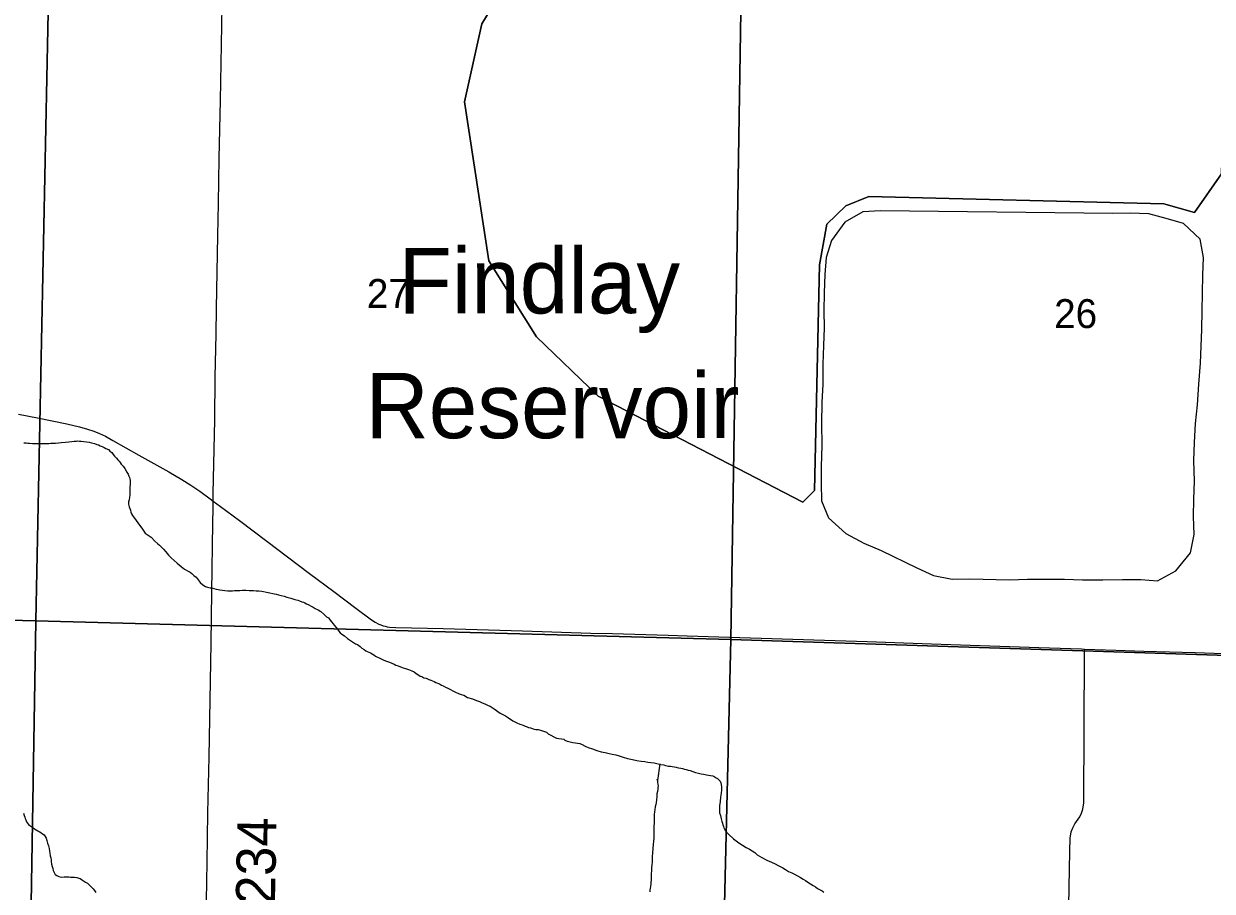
# Model space of a CAD drawing. Extents: x 0 to 68, y 0 to 52.9.
# Drawn here: x 47.105 to 49.378, y 38.666 to 40.325 of the extents above; entities that cross this region are included whole.
import ezdxf

# ---------------------------------------------------------------- set-up
doc = ezdxf.new("R2010")
doc.units = 0
for name, color, linetype in [('Default', 7, 'Continuous'), ('GM_X_Minor_Lake', 7, 'Continuous'), ('GM_X_Minor_River', 7, 'Continuous'), ('GM_X_Township_Road', 7, 'Continuous'), ('GM_X_Township_Road_Text', 7, 'Continuous')]:
    doc.layers.add(name, color=color, linetype=linetype)

msp = doc.modelspace()

# ---------------------------------------------------------------- linework, layer by layer
at = {"layer": 'Default'}
for points in [[(45.8139, 40.5412), (47.1543, 40.5045), (47.1278, 39.183), (45.7998, 39.2161)], [(47.1543, 40.5045), (48.4787, 40.4689), (48.4576, 39.1473), (47.1278, 39.183)], [(48.4787, 40.4689), (49.7795, 40.4261), (49.764, 39.105), (48.4576, 39.1473)], [(47.1278, 39.183), (47.106, 37.8711), (47.0815, 37.8719), (45.7821, 37.907), (45.7998, 39.2161)], [(48.4576, 39.1473), (48.4264, 37.8391), (47.106, 37.8711), (47.1278, 39.183)], [(49.764, 39.105), (49.7457, 37.7942), (48.4264, 37.8391), (48.4576, 39.1473)]]:
    msp.add_lwpolyline(points, close=True, dxfattribs=at)
for points in [[(49.0743, 39.2627), (49.0958, 39.2628), (49.1305, 39.2614), (49.1693, 39.2614), (49.2066, 39.262), (49.2418, 39.262), (49.274, 39.2591), (49.309, 39.2788), (49.3366, 39.3131), (49.3436, 39.3482), (49.3425, 39.3824), (49.3434, 39.4155), (49.3443, 39.4502), (49.3433, 39.4893), (49.3442, 39.524), (49.3467, 39.5601), (49.3501, 39.5957), (49.3531, 39.6354), (49.3557, 39.6755), (49.3571, 39.7082), (49.3585, 39.7403), (49.3594, 39.7764), (49.3598, 39.8096), (49.3607, 39.8442), (49.3617, 39.8779), (49.3555, 39.9126), (49.3237, 39.9426), (49.2901, 39.952), (49.2569, 39.961), (49.2217, 39.9624), (49.188, 39.9618), (48.7439, 39.9671), (48.7102, 39.965), (48.6757, 39.9453), (48.6501, 39.9104), (48.6401, 39.8774), (48.6372, 39.8453), (48.6358, 39.8102), (48.6353, 39.776), (48.6359, 39.7429), (48.6345, 39.7097), (48.6331, 39.6736), (48.6331, 39.6349), (48.6317, 39.6008), (48.6307, 39.5596), (48.6312, 39.5189), (48.6302, 39.4777), (48.6303, 39.4456), (48.6309, 39.4124), (48.6441, 39.3796), (48.6774, 39.3496), (48.712, 39.3316), (48.745, 39.3172), (48.8131, 39.2842), (48.8451, 39.2693), (48.8808, 39.2623), (48.9145, 39.2629), (48.9905, 39.261)], [(48.9905, 39.261), (49.0253, 39.2626), (49.0743, 39.2627)]]:
    msp.add_lwpolyline(points, dxfattribs=at)
at = {"layer": 'GM_X_Minor_Lake'}
for points in [[(48.6777, 39.9766), (48.7212, 39.9941), (49.2861, 39.9801), (49.3448, 39.9638), (49.3961, 40.0374), (49.4181, 40.8583), (49.3979, 40.8973), (49.3599, 40.9204), (49.2507, 40.9258), (49.1199, 40.9341), (48.9581, 41.0472), (48.1175, 41.0708), (48.0845, 41.0532)], [(48.0845, 41.0532), (48.0513, 41.0124), (48.0357, 40.5003), (48.0274, 40.4015), (47.9811, 40.3248), (47.948, 40.1755), (47.9946, 39.8716), (48.0854, 39.7257), (48.2038, 39.6127), (48.595, 39.4096), (48.6175, 39.4319), (48.6269, 39.8637), (48.641, 39.9414), (48.6777, 39.9766)], [(49.3961, 40.0374), (49.3448, 39.9638), (49.2861, 39.9801), (48.7212, 39.9941), (48.6777, 39.9766), (48.641, 39.9414), (48.6269, 39.8637), (48.6175, 39.4319), (48.595, 39.4096), (48.2038, 39.6127), (48.0854, 39.7257), (47.9946, 39.8716), (47.948, 40.1755), (47.9811, 40.3248), (48.0274, 40.4015), (48.0357, 40.5003), (48.0513, 41.0124), (48.0845, 41.0532)]]:
    msp.add_lwpolyline(points, dxfattribs=at)
at = {"layer": 'GM_X_Minor_River'}
for points in [[(47.1044, 39.5236), (47.109, 39.5231), (47.1125, 39.5225), (47.1155, 39.5225), (47.1215, 39.5219), (47.1276, 39.5218), (47.1326, 39.5217), (47.1381, 39.5222), (47.1437, 39.5221), (47.1487, 39.522), (47.1527, 39.522), (47.1563, 39.5224), (47.1598, 39.5229), (47.1653, 39.5228), (47.1709, 39.5232), (47.1759, 39.5242), (47.1845, 39.5246), (47.1911, 39.5255), (47.1966, 39.5259), (47.2011, 39.5264), (47.2052, 39.5263), (47.2082, 39.5268), (47.2112, 39.5262), (47.2147, 39.5262), (47.2198, 39.5256), (47.2298, 39.5245), (47.2343, 39.5234), (47.2399, 39.5218), (47.2444, 39.5203), (47.2474, 39.5192), (47.2509, 39.5177), (47.2544, 39.5161), (47.2584, 39.5146), (47.2619, 39.5125), (47.2664, 39.5104), (47.2694, 39.5074), (47.2729, 39.5048), (47.2759, 39.5013), (47.2783, 39.4977), (47.2818, 39.4937), (47.2843, 39.4911), (47.2868, 39.4881), (47.2887, 39.4855), (47.2912, 39.4825), (47.2947, 39.4784), (47.2977, 39.4739), (47.3016, 39.4673), (47.3041, 39.4632), (47.3055, 39.4597), (47.307, 39.4572), (47.3075, 39.4542), (47.308, 39.4511), (47.3079, 39.4481), (47.3079, 39.4441), (47.3073, 39.4386), (47.3072, 39.4326), (47.3077, 39.428), (47.3076, 39.423), (47.3071, 39.4195), (47.306, 39.414), (47.3049, 39.4105), (47.3049, 39.406), (47.3063, 39.4009), (47.3078, 39.3974), (47.3087, 39.3944), (47.3097, 39.3908), (47.3107, 39.3878), (47.3127, 39.3843), (47.3196, 39.3746), (47.3225, 39.3706), (47.326, 39.366), (47.3305, 39.3604), (47.3369, 39.3508), (47.3484, 39.3426), (47.3553, 39.335), (47.3608, 39.3304), (47.3643, 39.3278), (47.3673, 39.3243), (47.3718, 39.3197), (47.3762, 39.3146), (47.3812, 39.3085), (47.3867, 39.3034), (47.3921, 39.2984), (47.3981, 39.2933), (47.4056, 39.2871), (47.4121, 39.282), (47.4191, 39.2779), (47.4231, 39.2758), (47.4261, 39.2733), (47.43, 39.2697), (47.4345, 39.2662), (47.438, 39.2616), (47.442, 39.2565), (47.4474, 39.2519), (47.4524, 39.2488), (47.4564, 39.2473), (47.4615, 39.2462), (47.4645, 39.2457)], [(47.4645, 39.2457), (47.4685, 39.2446), (47.4725, 39.2436), (47.4765, 39.2425), (47.48, 39.242), (47.4846, 39.2414), (47.4891, 39.2408), (47.4951, 39.2402), (47.5002, 39.2402), (47.5037, 39.2401), (47.5077, 39.2406), (47.5128, 39.241), (47.5178, 39.241), (47.5228, 39.2414), (47.5294, 39.2413), (47.5359, 39.2412), (47.54, 39.2412), (47.544, 39.2411), (47.549, 39.2405), (47.5545, 39.24), (47.5601, 39.2394), (47.5842, 39.2346), (47.5877, 39.234), (47.5917, 39.2325), (47.5972, 39.2314), (47.6028, 39.2298), (47.6078, 39.2282), (47.6153, 39.2261), (47.6233, 39.224), (47.6289, 39.2224), (47.6324, 39.2209), (47.6369, 39.2193), (47.6399, 39.2183), (47.6424, 39.2172), (47.6454, 39.2157), (47.6499, 39.2136), (47.6544, 39.211), (47.6584, 39.209), (47.6624, 39.2064), (47.6679, 39.2038), (47.6729, 39.2007), (47.6784, 39.1957), (47.6838, 39.1906), (47.6873, 39.1885), (47.6908, 39.1839), (47.6933, 39.1809), (47.6963, 39.1773), (47.6987, 39.1743), (47.7017, 39.1707), (47.7047, 39.1667), (47.7077, 39.1631), (47.7101, 39.1601), (47.7131, 39.1575), (47.7181, 39.1539), (47.7241, 39.1493), (47.7316, 39.1437), (47.7391, 39.1391), (47.7431, 39.1375), (47.7456, 39.1355), (47.7481, 39.1335), (47.7516, 39.1309), (47.7556, 39.1278), (47.7591, 39.1258), (47.7616, 39.1242), (47.7651, 39.1232), (47.7681, 39.1217), (47.7711, 39.1196), (47.7746, 39.118), (47.7776, 39.1155), (47.7861, 39.1114), (47.7896, 39.1098), (47.7936, 39.1078), (47.7986, 39.1057), (47.8046, 39.1036), (47.8086, 39.102), (47.8131, 39.1), (47.8166, 39.0984), (47.8211, 39.0968), (47.8256, 39.0948), (47.8302, 39.0932), (47.8347, 39.0916), (47.8407, 39.0896), (47.8472, 39.0875), (47.8512, 39.0854), (47.8552, 39.0823), (47.8602, 39.0793), (47.8632, 39.0772), (47.8662, 39.0762), (47.8702, 39.0741), (47.8742, 39.073), (47.8772, 39.072), (47.8797, 39.071), (47.8832, 39.0694), (47.8867, 39.0684), (47.8897, 39.0668), (47.8932, 39.0648), (47.8998, 39.0622), (47.9038, 39.0601), (47.9068, 39.0586), (47.9113, 39.056), (47.9158, 39.0539)], [(47.9158, 39.0539), (47.9208, 39.0513), (47.9258, 39.0493), (47.9308, 39.0467), (47.9363, 39.0441), (47.9413, 39.042), (47.9468, 39.0405), (47.9538, 39.0363), (47.9633, 39.0337), (47.9674, 39.0321), (47.9724, 39.0301), (47.9764, 39.0285), (47.9814, 39.0259), (47.9869, 39.0239), (47.9929, 39.0213), (47.9969, 39.0197), (48.0009, 39.0171), (48.0044, 39.0146), (48.0159, 39.0064), (48.0209, 39.0038), (48.0264, 39.0012), (48.0319, 38.9971), (48.0404, 38.9915), (48.0479, 38.9879), (48.0534, 38.9853), (48.0579, 38.9837), (48.0614, 38.9827), (48.0639, 38.9812), (48.0674, 38.9801), (48.0704, 38.9791), (48.0744, 38.978), (48.0789, 38.9764), (48.0845, 38.9754), (48.089, 38.9748), (48.093, 38.9737), (48.097, 38.9727), (48.101, 38.9711), (48.1045, 38.9701), (48.108, 38.9665), (48.124, 38.9588), (48.1376, 38.9566), (48.1401, 38.955), (48.1441, 38.953), (48.1476, 38.9524), (48.1501, 38.9514), (48.1552, 38.9503), (48.1602, 38.9498), (48.1642, 38.9487), (48.1687, 38.9481), (48.1732, 38.9461), (48.1787, 38.943), (48.1847, 38.9404), (48.1928, 38.9378), (48.2013, 38.9352), (48.2093, 38.9325), (48.2169, 38.9309), (48.2244, 38.9293), (48.2304, 38.9277), (48.2374, 38.9266), (48.244, 38.9245), (48.2515, 38.9224), (48.2595, 38.9198), (48.2691, 38.9177), (48.2776, 38.9161), (48.2856, 38.9145), (48.2927, 38.9139), (48.2987, 38.9128), (48.3042, 38.9117), (48.3108, 38.9111), (48.3183, 38.9095), (48.3233, 38.9079), (48.3289, 38.9074), (48.3324, 38.9063), (48.3354, 38.9058), (48.3384, 38.9052), (48.3419, 38.9047), (48.3454, 38.9041), (48.3489, 38.9036), (48.3525, 38.903), (48.355, 38.9025), (48.3575, 38.902), (48.3615, 38.9009), (48.365, 38.9004), (48.3685, 38.8993), (48.372, 38.8983), (48.3756, 38.8972), (48.3796, 38.8966), (48.3901, 38.893), (48.3956, 38.8914), (48.4006, 38.8903), (48.4052, 38.8898), (48.4082, 38.8892), (48.4107, 38.8882), (48.4147, 38.8876), (48.4187, 38.8871), (48.4228, 38.8865), (48.4258, 38.8855), (48.4293, 38.8829), (48.4318, 38.8814), (48.4347, 38.8788), (48.4367, 38.8763)], [(48.3216, 38.9094), (48.3169, 38.8774), (48.3164, 38.8799), (48.3169, 38.8774), (48.3173, 38.8739), (48.3178, 38.8698), (48.3183, 38.8673), (48.3177, 38.8643), (48.3177, 38.8608), (48.3171, 38.8568), (48.3161, 38.8523), (48.3155, 38.8468), (48.3149, 38.8407), (48.3144, 38.8357), (48.3138, 38.8317), (48.3127, 38.8272), (48.3122, 38.8222), (48.3111, 38.8172), (48.3105, 38.8132), (48.3105, 38.8102), (48.3105, 38.8066), (48.3104, 38.8006), (48.3108, 38.7956), (48.3103, 38.7906), (48.3102, 38.7861), (48.3101, 38.7805), (48.3101, 38.7755), (48.31, 38.771), (48.31, 38.767), (48.3094, 38.7615), (48.3088, 38.7549), (48.3082, 38.7484), (48.3076, 38.7384), (48.307, 38.7324), (48.3069, 38.7273), (48.3069, 38.7248), (48.3069, 38.7213), (48.3063, 38.7163), (48.3057, 38.7103), (48.3057, 38.7053), (48.3051, 38.6992), (48.305, 38.6897), (48.3043, 38.6802), (48.3038, 38.6746), (48.3032, 38.6711), (48.3027, 38.6686), (48.3026, 38.6646)], [(48.4367, 38.8763), (48.4382, 38.8733), (48.4392, 38.8697), (48.4396, 38.8652), (48.4395, 38.8597), (48.439, 38.8532), (48.4379, 38.8457), (48.4367, 38.8371), (48.4356, 38.8291), (48.4355, 38.8216), (48.436, 38.816), (48.4374, 38.8105), (48.4388, 38.8045), (48.4403, 38.7994), (48.4413, 38.7959), (48.4422, 38.7929), (48.4432, 38.7898), (48.4442, 38.7868), (48.4461, 38.7833), (48.4491, 38.7787), (48.4536, 38.7746), (48.4625, 38.766), (48.4675, 38.7624), (48.473, 38.7583), (48.4795, 38.7542), (48.487, 38.7496), (48.493, 38.746), (48.498, 38.7429), (48.503, 38.7398), (48.508, 38.7357), (48.517, 38.7306), (48.5265, 38.7255), (48.535, 38.7213), (48.542, 38.7182), (48.548, 38.7151), (48.553, 38.7126), (48.557, 38.7105), (48.562, 38.7074), (48.568, 38.7038), (48.574, 38.7012), (48.579, 38.6986), (48.585, 38.6951), (48.5905, 38.692), (48.5955, 38.6889), (48.6, 38.6863), (48.605, 38.6832), (48.6095, 38.6797), (48.615, 38.6766), (48.6195, 38.674), (48.6235, 38.6709), (48.628, 38.6684), (48.632, 38.6663), (48.635, 38.6638)], [(47.1041, 38.8149), (47.1055, 38.8109), (47.1065, 38.8074), (47.1075, 38.8049), (47.1084, 38.8023), (47.1099, 38.7988), (47.1139, 38.7937), (47.1164, 38.7917), (47.1198, 38.7891), (47.1223, 38.7871), (47.1253, 38.785), (47.1283, 38.7835), (47.1313, 38.7814), (47.1343, 38.7799), (47.1373, 38.7778), (47.1403, 38.7758), (47.1433, 38.7737), (47.1453, 38.7707), (47.1473, 38.7672), (47.1487, 38.7631), (47.1502, 38.7576), (47.1516, 38.7525), (47.1531, 38.7475), (47.154, 38.7425), (47.1545, 38.7384), (47.1554, 38.7334), (47.1564, 38.7294), (47.1568, 38.7259), (47.1573, 38.7228), (47.1577, 38.7173)], [(47.1577, 38.7173), (47.1587, 38.7128), (47.1601, 38.7092), (47.1611, 38.7052), (47.1645, 38.6981), (47.168, 38.6956), (47.1715, 38.694), (47.1745, 38.6935), (47.1776, 38.6929), (47.1816, 38.6934), (47.1846, 38.6933), (47.1876, 38.6933), (47.1906, 38.6933), (47.1937, 38.6927), (47.1962, 38.6927), (47.1992, 38.6927), (47.2017, 38.6926), (47.2062, 38.6921), (47.2098, 38.691), (47.2128, 38.69), (47.2153, 38.6884), (47.2188, 38.6859), (47.2227, 38.6833), (47.2262, 38.6813), (47.2317, 38.6762), (47.2342, 38.6736), (47.2372, 38.6706), (47.2397, 38.667), (47.2426, 38.6635)]]:
    msp.add_lwpolyline(points, dxfattribs=at)
at = {"layer": 'GM_X_Township_Road'}
for points in [[(47.4671, 39.4117), (47.4672, 39.4272), (47.4701, 39.5668), (47.4708, 39.6489), (47.4725, 39.7309), (47.4731, 39.7802), (47.4756, 39.9197), (47.477, 39.9813), (47.4785, 40.0675), (47.4809, 40.1782), (47.4827, 40.285), (47.4841, 40.3588), (47.4846, 40.4081), (47.486, 40.4367), (47.4865, 40.4573), (47.4865, 40.482), (47.4859, 40.4924), (47.4853, 40.497)], [(47.0947, 39.5782), (47.1309, 39.5714), (47.1872, 39.5599), (47.2111, 39.5542), (47.2268, 39.5497), (47.2384, 39.5458), (47.2497, 39.5411), (47.2607, 39.5358), (47.2751, 39.528), (47.325, 39.4996), (47.3824, 39.4677), (47.4071, 39.4532), (47.4243, 39.4422), (47.4412, 39.4306), (47.4611, 39.4161), (47.4671, 39.4117)], [(47.4521, 38.5065), (47.4522, 38.5134), (47.4529, 38.5736), (47.4554, 38.7214), (47.457, 38.8158), (47.4592, 38.9225), (47.4632, 39.14), (47.4637, 39.1892), (47.4646, 39.2385), (47.4665, 39.3698), (47.4672, 39.3985), (47.4671, 39.4117)], [(47.4671, 39.4117), (47.4809, 39.4015), (47.5173, 39.3749), (47.5696, 39.3352), (47.609, 39.3056), (47.6513, 39.2732), (47.6975, 39.239), (47.7401, 39.2069), (47.7698, 39.1849), (47.7768, 39.1805), (47.7842, 39.1766), (47.788, 39.175), (47.792, 39.1736), (47.796, 39.1725), (47.8001, 39.1717), (47.8042, 39.1711), (47.8166, 39.1702), (47.9068, 39.1684), (48.0586, 39.1638), (48.1898, 39.1596), (48.2308, 39.1586), (48.3372, 39.1554), (48.3741, 39.1541), (48.6365, 39.1457), (48.7185, 39.1432), (48.8415, 39.1391), (48.9153, 39.1366), (49.0096, 39.133), (49.0465, 39.132), (49.1285, 39.1292), (49.1342, 39.129)], [(49.0928, 37.812), (49.0935, 37.8192), (49.094, 37.8438), (49.0993, 38.2296), (49.1032, 38.5293), (49.1032, 38.6032), (49.1061, 38.7427), (49.1067, 38.7674), (49.1088, 38.7795), (49.1115, 38.7872), (49.1154, 38.7944), (49.1249, 38.8078), (49.1286, 38.8151), (49.131, 38.8229), (49.1325, 38.8351), (49.1342, 39.1224), (49.1342, 39.129)], [(49.1342, 39.129), (49.1941, 39.127), (49.2474, 39.1251), (49.3459, 39.1223), (49.4729, 39.1179), (49.5415, 39.1152), (49.5747, 39.1136), (49.6247, 39.1119), (49.7599, 39.1064), (49.7653, 39.1063)]]:
    msp.add_lwpolyline(points, dxfattribs=at)

# ---------------------------------------------------------------- texts
at = {"layer": 'Default'}
for s, height, rotation, p in [('Findlay', 0.12505, 0.0246, (47.8213, 39.7706)), ('27', 0.05525, 0, (47.761, 39.7813)), ('26', 0.05525, 0, (49.076, 39.7428)), ('Reservoir', 0.12505, 0.0246, (47.7587, 39.532))]:
    msp.add_text(s, height=height, rotation=rotation, dxfattribs=at).set_placement(p)
at = {"layer": 'GM_X_Township_Road_Text'}
msp.add_text('T-234', height=0.075, rotation=88.8724, dxfattribs=at).set_placement((47.5832, 38.5444))

doc.saveas('drawing.dxf')
